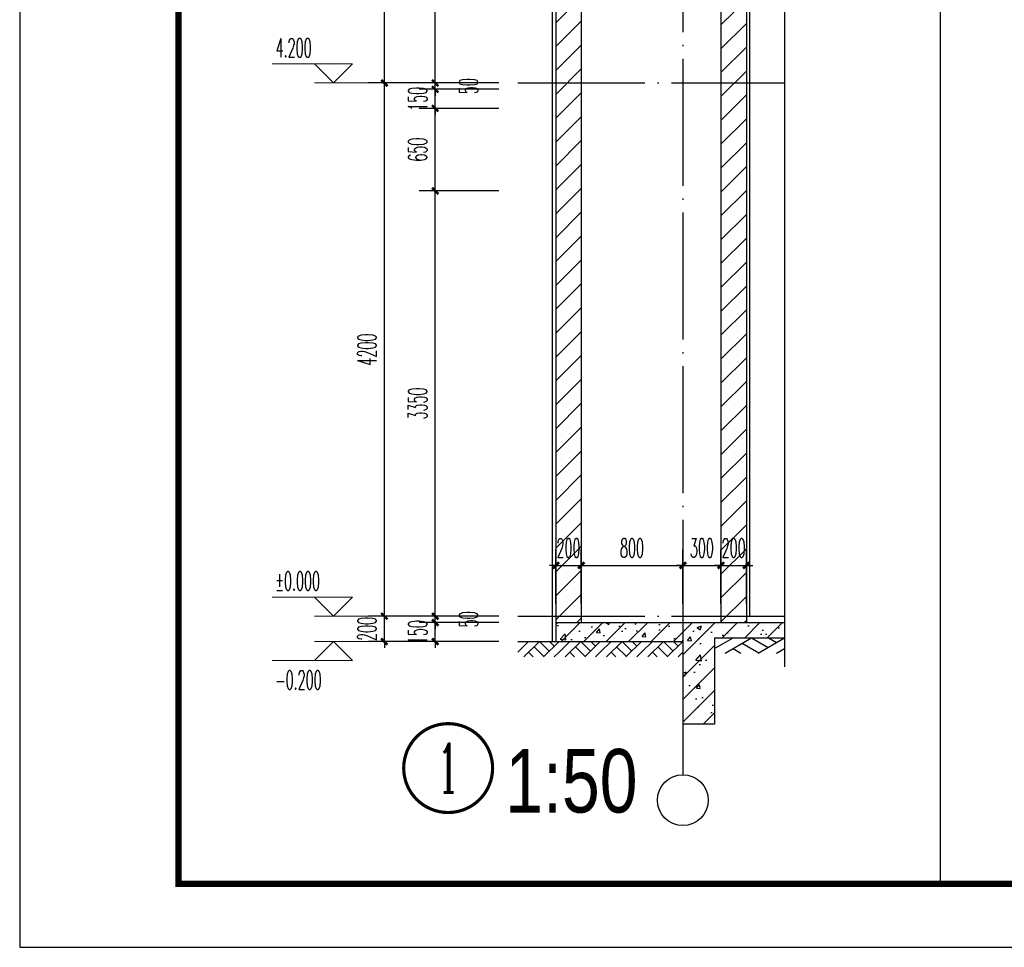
# Model space of a CAD drawing. Extents: x 1779708 to 7299578, y -1121471 to 88434.
# Tile 900 of 1056: x 6938569 to 6946322, y -973850 to -966544. Entities that reach past the tile are written whole.
import ezdxf
from ezdxf.enums import TextEntityAlignment as Align

# ---------------------------------------------------------------- set-up
doc = ezdxf.new("R2010")
doc.units = 0
doc.header["$LTSCALE"] = 1000
doc.header["$MEASUREMENT"] = 0
doc.linetypes.add('DOTE', pattern=[2.42, 2, -0.2, 0.02, -0.2])
doc.layers.get('0').update_dxf_attribs({"linetype": 'CONTINUOUS'})
doc.layers.get('Defpoints').update_dxf_attribs({"linetype": 'CONTINUOUS'})
for name, color, linetype in [('AXIS', 3, 'CONTINUOUS'), ('AXIS_TEXT', 7, 'CONTINUOUS'), ('DIM_IDEN', 3, 'CONTINUOUS'), ('DIM_SYMB', 3, 'CONTINUOUS'), ('DOTE', 1, 'DOTE'), ('PUB_TAB', 7, 'CONTINUOUS'), ('PUB_TEXT', 7, 'CONTINUOUS'), ('PUB_TITLE', 4, 'CONTINUOUS'), ('WALL', 255, 'CONTINUOUS'), ('可见线', 6, 'CONTINUOUS'), ('填充细线', 8, 'CONTINUOUS'), ('立面粗线', 30, 'CONTINUOUS'), ('粉刷线', 213, 'CONTINUOUS')]:
    doc.layers.add(name, color=color, linetype=linetype)
doc.layers.add('DIM_ELEV', color=3, linetype='CONTINUOUS', lineweight=13)
doc.styles.add('-仿宋_GB2312', font='txt', dxfattribs={"width": 0.8})
doc.styles.add('_TCH_DIM', font='SIMPLEX.shx', dxfattribs={"width": 0.7, "bigfont": 'GBCBIG.shx'})
doc.styles.add('_TCH_DIM_T3', font='SIMPLEX.shx', dxfattribs={"width": 0.494118, "bigfont": 'GBCBIG.shx'})
doc.styles.add('_TCH_LABEL', font='COMPLEX', dxfattribs={"bigfont": 'GBCBIG'})
doc.styles.add('COMPLEX', font='COMPLEX')
doc.dimstyles.new('_TCH_ARCH&&50', dxfattribs={"dimtxt": 148.75, "dimasz": 50, "dimexe": 125, "dimexo": 150, "dimgap": 63.125, "dimtad": 1, "dimdec": 0, "dimzin": 0, "dimdsep": 46, "dimtxsty": '_TCH_DIM_T3', "dimblk": 'ARCHTICK', "dimcen": 0.09, "dimdle": 75, "dimclrt": 7, "dimazin": 2, "dimtfac": 1, "dimtdec": 0, "dimtix": 1, "dimtmove": 2, "dimatfit": 3, "dimfxl": 250, "dimtolj": 1, "dimtzin": 0, "dimarcsym": 0})
pattern_1 = [(45, (6289.58, -29604.5), (-94.045202, 94.045202), [])]

# ---------------------------------------------------------------- blocks, each defined once
blk = doc.blocks.new('A$C3D8761CE')
at = {"layer": 'PUB_TITLE'}
blk.add_lwpolyline([(0, 0), (84100, 0), (84100, 59400), (0, 59400)], close=True, dxfattribs=at)
at = {"layer": 'PUB_TITLE', "const_width": 100}
blk.add_lwpolyline([(2500, 1000), (83100, 1000), (83100, 58400), (2500, 58400)], close=True, dxfattribs=at)
blk = doc.blocks.new('_ArchTick')
at = {"color": 0, "linetype": 'ByBlock', "const_width": 0.4}
blk.add_lwpolyline([(-0.5, -0.5), (0.5, 0.5)], dxfattribs=at)
blk = doc.blocks.new('*D504')
at = {"layer": 'AXIS', "color": 0, "lineweight": -2, "transparency": 16777216}
for p, q in [((6941440.5, -971242.3), (6941440.5, -971192.3)), ((6942340.5, -971242.3), (6941315.5, -971242.3)), ((6941440.5, -971442.3), (6941440.5, -971242.3)), ((6942340.5, -971442.3), (6941315.5, -971442.3)), ((6941440.5, -971442.3), (6941440.5, -971492.3))]:
    blk.add_line(p, q, dxfattribs=at)
at = {"layer": 'Defpoints', "color": 0, "transparency": 16777216}
for p in [(6941440.5, -971242.3), (6942490.5, -971242.3), (6942490.5, -971442.3)]:
    blk.add_point(p, dxfattribs=at)
at = {"layer": 'AXIS', "color": 0, "lineweight": -2, "transparency": 16777216, "xscale": 50, "yscale": 50, "zscale": 50}
for p, rotation in [((6941440.5, -971242.3), 270), ((6941440.5, -971442.3), 90)]:
    blk.add_blockref('_ArchTick', p, dxfattribs=dict(at, rotation=rotation))
at = {"layer": 'AXIS', "color": 7, "transparency": 16777216, "insert": (6941303, -971342.3), "char_height": 148.75, "attachment_point": 5, "rotation": 90, "style": '_TCH_DIM_T3'}
blk.add_mtext('\\A1;200', dxfattribs=at)
blk = doc.blocks.new('*D505')
at = {"layer": 'AXIS', "color": 0, "lineweight": -2, "transparency": 16777216}
for p, q in [((6941440.5, -971317.3), (6941440.5, -966967.3)), ((6942340.5, -967042.3), (6941315.5, -967042.3)), ((6942340.5, -971242.3), (6941315.5, -971242.3))]:
    blk.add_line(p, q, dxfattribs=at)
at = {"layer": 'Defpoints', "color": 0, "transparency": 16777216}
for p in [(6941440.5, -967042.3), (6942490.5, -967042.3), (6942490.5, -971242.3)]:
    blk.add_point(p, dxfattribs=at)
at = {"layer": 'AXIS', "color": 0, "lineweight": -2, "transparency": 16777216, "xscale": 50, "yscale": 50, "zscale": 50}
for p, rotation in [((6941440.5, -967042.3), 90), ((6941440.5, -971242.3), 270)]:
    blk.add_blockref('_ArchTick', p, dxfattribs=dict(at, rotation=rotation))
at = {"layer": 'AXIS', "color": 7, "transparency": 16777216, "insert": (6941303, -969142.3), "char_height": 148.75, "attachment_point": 5, "rotation": 90, "style": '_TCH_DIM_T3'}
blk.add_mtext('\\A1;4200', dxfattribs=at)
blk = doc.blocks.new('*D506')
at = {"layer": 'AXIS', "color": 0, "lineweight": -2, "transparency": 16777216}
for p, q in [((6941440.5, -967117.3), (6941440.5, -963067.3)), ((6942340.5, -963142.3), (6941315.5, -963142.3)), ((6942340.5, -967042.3), (6941315.5, -967042.3))]:
    blk.add_line(p, q, dxfattribs=at)
at = {"layer": 'Defpoints', "color": 0, "transparency": 16777216}
for p in [(6941440.5, -963142.3), (6942490.5, -963142.3), (6942490.5, -967042.3)]:
    blk.add_point(p, dxfattribs=at)
at = {"layer": 'AXIS', "color": 0, "lineweight": -2, "transparency": 16777216, "xscale": 50, "yscale": 50, "zscale": 50}
for p, rotation in [((6941440.5, -963142.3), 90), ((6941440.5, -967042.3), 270)]:
    blk.add_blockref('_ArchTick', p, dxfattribs=dict(at, rotation=rotation))
at = {"layer": 'AXIS', "color": 7, "transparency": 16777216, "insert": (6941303, -965092.3), "char_height": 148.75, "attachment_point": 5, "rotation": 90, "style": '_TCH_DIM_T3'}
blk.add_mtext('\\A1;3900', dxfattribs=at)
blk = doc.blocks.new('_AXISO')
blk.add_circle((0, 0), 0.5)
at = {"layer": 'AXIS_TEXT', "style": 'COMPLEX', "width": 1.041667}
blk.add_attdef('A', text='', height=0.56, dxfattribs=at).set_placement((-0.25, -0.28), (0.25, -0.28), align=Align.FIT)
blk = doc.blocks.new('*D533')
at = {"layer": 'AXIS', "color": 0, "lineweight": -2, "transparency": 16777216}
for p, q in [((6942340.5, -971292.3), (6941715.5, -971292.3)), ((6941840.5, -971292.3), (6941840.5, -971242.3)), ((6941840.5, -971442.3), (6941840.5, -971292.3)), ((6942340.5, -971442.3), (6941715.5, -971442.3)), ((6941840.5, -971442.3), (6941840.5, -971492.3))]:
    blk.add_line(p, q, dxfattribs=at)
at = {"layer": 'Defpoints', "color": 0, "transparency": 16777216}
for p in [(6941840.5, -971292.3), (6942490.5, -971292.3), (6942490.5, -971442.3)]:
    blk.add_point(p, dxfattribs=at)
at = {"layer": 'AXIS', "color": 0, "lineweight": -2, "transparency": 16777216, "xscale": 50, "yscale": 50, "zscale": 50}
for p, rotation in [((6941840.5, -971292.3), 270), ((6941840.5, -971442.3), 90)]:
    blk.add_blockref('_ArchTick', p, dxfattribs=dict(at, rotation=rotation))
at = {"layer": 'AXIS', "color": 7, "transparency": 16777216, "insert": (6941703, -971367.3), "char_height": 148.75, "attachment_point": 5, "rotation": 90, "style": '_TCH_DIM_T3'}
blk.add_mtext('\\A1;150', dxfattribs=at)
blk = doc.blocks.new('*D534')
at = {"layer": 'AXIS', "color": 0, "lineweight": -2, "transparency": 16777216}
for p, q in [((6941840.5, -971242.3), (6941840.5, -971192.3)), ((6942340.5, -971242.3), (6941715.5, -971242.3)), ((6942340.5, -971292.3), (6941715.5, -971292.3)), ((6941840.5, -971292.3), (6941840.5, -971242.3)), ((6941840.5, -971292.3), (6941840.5, -971342.3))]:
    blk.add_line(p, q, dxfattribs=at)
at = {"layer": 'Defpoints', "color": 0, "transparency": 16777216}
for p in [(6941840.5, -971242.3), (6942490.5, -971242.3), (6942490.5, -971292.3)]:
    blk.add_point(p, dxfattribs=at)
at = {"layer": 'AXIS', "color": 0, "lineweight": -2, "transparency": 16777216, "xscale": 50, "yscale": 50, "zscale": 50}
for p, rotation in [((6941840.5, -971242.3), 270), ((6941840.5, -971292.3), 90)]:
    blk.add_blockref('_ArchTick', p, dxfattribs=dict(at, rotation=rotation))
at = {"layer": 'AXIS', "color": 7, "transparency": 16777216, "insert": (6942103, -971267.3), "char_height": 148.75, "attachment_point": 5, "rotation": 90, "style": '_TCH_DIM_T3'}
blk.add_mtext('\\A1;50', dxfattribs=at)
blk = doc.blocks.new('*D535')
at = {"layer": 'AXIS', "color": 0, "lineweight": -2, "transparency": 16777216}
for p, q in [((6941840.5, -971317.3), (6941840.5, -967817.3)), ((6942340.5, -967892.3), (6941715.5, -967892.3)), ((6942340.5, -971242.3), (6941715.5, -971242.3))]:
    blk.add_line(p, q, dxfattribs=at)
at = {"layer": 'Defpoints', "color": 0, "transparency": 16777216}
for p in [(6941840.5, -967892.3), (6942490.5, -967892.3), (6942490.5, -971242.3)]:
    blk.add_point(p, dxfattribs=at)
at = {"layer": 'AXIS', "color": 0, "lineweight": -2, "transparency": 16777216, "xscale": 50, "yscale": 50, "zscale": 50}
for p, rotation in [((6941840.5, -967892.3), 90), ((6941840.5, -971242.3), 270)]:
    blk.add_blockref('_ArchTick', p, dxfattribs=dict(at, rotation=rotation))
at = {"layer": 'AXIS', "color": 7, "transparency": 16777216, "insert": (6941703, -969567.3), "char_height": 148.75, "attachment_point": 5, "rotation": 90, "style": '_TCH_DIM_T3'}
blk.add_mtext('\\A1;3350', dxfattribs=at)
blk = doc.blocks.new('*D536')
at = {"layer": 'AXIS', "color": 0, "lineweight": -2, "transparency": 16777216}
for p, q in [((6941840.5, -967967.3), (6941840.5, -967167.3)), ((6942340.5, -967242.3), (6941715.5, -967242.3)), ((6942340.5, -967892.3), (6941715.5, -967892.3))]:
    blk.add_line(p, q, dxfattribs=at)
at = {"layer": 'Defpoints', "color": 0, "transparency": 16777216}
for p in [(6941840.5, -967242.3), (6942490.5, -967242.3), (6942490.5, -967892.3)]:
    blk.add_point(p, dxfattribs=at)
at = {"layer": 'AXIS', "color": 0, "lineweight": -2, "transparency": 16777216, "xscale": 50, "yscale": 50, "zscale": 50}
for p, rotation in [((6941840.5, -967242.3), 90), ((6941840.5, -967892.3), 270)]:
    blk.add_blockref('_ArchTick', p, dxfattribs=dict(at, rotation=rotation))
at = {"layer": 'AXIS', "color": 7, "transparency": 16777216, "insert": (6941703, -967567.3), "char_height": 148.75, "attachment_point": 5, "rotation": 90, "style": '_TCH_DIM_T3'}
blk.add_mtext('\\A1;650', dxfattribs=at)
blk = doc.blocks.new('*D537')
at = {"layer": 'AXIS', "color": 0, "lineweight": -2, "transparency": 16777216}
for p, q in [((6941840.5, -967092.3), (6941840.5, -967042.3)), ((6942340.5, -967092.3), (6941715.5, -967092.3)), ((6941840.5, -967242.3), (6941840.5, -967092.3)), ((6942340.5, -967242.3), (6941715.5, -967242.3)), ((6941840.5, -967242.3), (6941840.5, -967292.3))]:
    blk.add_line(p, q, dxfattribs=at)
at = {"layer": 'Defpoints', "color": 0, "transparency": 16777216}
for p in [(6941840.5, -967092.3), (6942490.5, -967092.3), (6942490.5, -967242.3)]:
    blk.add_point(p, dxfattribs=at)
at = {"layer": 'AXIS', "color": 0, "lineweight": -2, "transparency": 16777216, "xscale": 50, "yscale": 50, "zscale": 50}
for p, rotation in [((6941840.5, -967092.3), 270), ((6941840.5, -967242.3), 90)]:
    blk.add_blockref('_ArchTick', p, dxfattribs=dict(at, rotation=rotation))
at = {"layer": 'AXIS', "color": 7, "transparency": 16777216, "insert": (6941703, -967167.3), "char_height": 148.75, "attachment_point": 5, "rotation": 90, "style": '_TCH_DIM_T3'}
blk.add_mtext('\\A1;150', dxfattribs=at)
blk = doc.blocks.new('*D538')
at = {"layer": 'AXIS', "color": 0, "lineweight": -2, "transparency": 16777216}
for p, q in [((6942340.5, -967042.3), (6941715.5, -967042.3)), ((6941840.5, -967042.3), (6941840.5, -966992.3)), ((6941840.5, -967092.3), (6941840.5, -967042.3)), ((6942340.5, -967092.3), (6941715.5, -967092.3)), ((6941840.5, -967092.3), (6941840.5, -967142.3))]:
    blk.add_line(p, q, dxfattribs=at)
at = {"layer": 'Defpoints', "color": 0, "transparency": 16777216}
for p in [(6941840.5, -967042.3), (6942490.5, -967042.3), (6942490.5, -967092.3)]:
    blk.add_point(p, dxfattribs=at)
at = {"layer": 'AXIS', "color": 0, "lineweight": -2, "transparency": 16777216, "xscale": 50, "yscale": 50, "zscale": 50}
for p, rotation in [((6941840.5, -967042.3), 270), ((6941840.5, -967092.3), 90)]:
    blk.add_blockref('_ArchTick', p, dxfattribs=dict(at, rotation=rotation))
at = {"layer": 'AXIS', "color": 7, "transparency": 16777216, "insert": (6942103, -967067.3), "char_height": 148.75, "attachment_point": 5, "rotation": 90, "style": '_TCH_DIM_T3'}
blk.add_mtext('\\A1;50', dxfattribs=at)
blk = doc.blocks.new('*D539')
at = {"layer": 'AXIS', "color": 0, "lineweight": -2, "transparency": 16777216}
for p, q in [((6941840.5, -967117.3), (6941840.5, -963817.3)), ((6942340.5, -963892.3), (6941715.5, -963892.3)), ((6942340.5, -967042.3), (6941715.5, -967042.3))]:
    blk.add_line(p, q, dxfattribs=at)
at = {"layer": 'Defpoints', "color": 0, "transparency": 16777216}
for p in [(6941840.5, -963892.3), (6942490.5, -963892.3), (6942490.5, -967042.3)]:
    blk.add_point(p, dxfattribs=at)
at = {"layer": 'AXIS', "color": 0, "lineweight": -2, "transparency": 16777216, "xscale": 50, "yscale": 50, "zscale": 50}
for p, rotation in [((6941840.5, -963892.3), 90), ((6941840.5, -967042.3), 270)]:
    blk.add_blockref('_ArchTick', p, dxfattribs=dict(at, rotation=rotation))
at = {"layer": 'AXIS', "color": 7, "transparency": 16777216, "insert": (6941703, -965467.3), "char_height": 148.75, "attachment_point": 5, "rotation": 90, "style": '_TCH_DIM_T3'}
blk.add_mtext('\\A1;3150', dxfattribs=at)
blk = doc.blocks.new('*D585')
at = {"layer": 'AXIS', "color": 0, "lineweight": -2, "transparency": 16777216}
for p, q in [((6942790.5, -971142.3), (6942790.5, -970717.3)), ((6942990.5, -971142.3), (6942990.5, -970717.3)), ((6942790.5, -970842.3), (6942740.5, -970842.3)), ((6942790.5, -970842.3), (6942990.5, -970842.3)), ((6942990.5, -970842.3), (6943040.5, -970842.3))]:
    blk.add_line(p, q, dxfattribs=at)
at = {"layer": 'Defpoints', "color": 0, "transparency": 16777216}
for p in [(6942990.5, -970842.3), (6942790.5, -971292.3), (6942990.5, -971292.3)]:
    blk.add_point(p, dxfattribs=at)
at = {"layer": 'AXIS', "color": 0, "lineweight": -2, "transparency": 16777216, "xscale": 50, "yscale": 50, "zscale": 50}
blk.add_blockref('_ArchTick', (6942790.5, -970842.3), dxfattribs=at)
at = {"layer": 'AXIS', "color": 0, "lineweight": -2, "transparency": 16777216, "xscale": 50, "yscale": 50, "zscale": 50, "rotation": 180}
blk.add_blockref('_ArchTick', (6942990.5, -970842.3), dxfattribs=at)
at = {"layer": 'AXIS', "color": 7, "transparency": 16777216, "insert": (6942890.5, -970704.8), "char_height": 148.75, "attachment_point": 5, "style": '_TCH_DIM_T3'}
blk.add_mtext('\\A1;200', dxfattribs=at)
blk = doc.blocks.new('*D586')
at = {"layer": 'AXIS', "color": 0, "lineweight": -2, "transparency": 16777216}
for p, q in [((6942990.5, -971142.3), (6942990.5, -970717.3)), ((6943790.5, -971142.3), (6943790.5, -970717.3)), ((6942915.5, -970842.3), (6943865.5, -970842.3))]:
    blk.add_line(p, q, dxfattribs=at)
at = {"layer": 'Defpoints', "color": 0, "transparency": 16777216}
for p in [(6943790.5, -970842.3), (6942990.5, -971292.3), (6943790.5, -971292.3)]:
    blk.add_point(p, dxfattribs=at)
at = {"layer": 'AXIS', "color": 0, "lineweight": -2, "transparency": 16777216, "xscale": 50, "yscale": 50, "zscale": 50, "rotation": 180}
blk.add_blockref('_ArchTick', (6942990.5, -970842.3), dxfattribs=at)
at = {"layer": 'AXIS', "color": 0, "lineweight": -2, "transparency": 16777216, "xscale": 50, "yscale": 50, "zscale": 50}
blk.add_blockref('_ArchTick', (6943790.5, -970842.3), dxfattribs=at)
at = {"layer": 'AXIS', "color": 7, "transparency": 16777216, "insert": (6943390.5, -970704.8), "char_height": 148.75, "attachment_point": 5, "style": '_TCH_DIM_T3'}
blk.add_mtext('\\A1;800', dxfattribs=at)
blk = doc.blocks.new('*D587')
at = {"layer": 'AXIS', "color": 0, "lineweight": -2, "transparency": 16777216}
for p, q in [((6943790.5, -971142.3), (6943790.5, -970717.3)), ((6944090.5, -971142.3), (6944090.5, -970717.3)), ((6943790.5, -970842.3), (6943740.5, -970842.3)), ((6943790.5, -970842.3), (6944090.5, -970842.3)), ((6944090.5, -970842.3), (6944140.5, -970842.3))]:
    blk.add_line(p, q, dxfattribs=at)
at = {"layer": 'Defpoints', "color": 0, "transparency": 16777216}
for p in [(6944090.5, -970842.3), (6943790.5, -971292.3), (6944090.5, -971292.3)]:
    blk.add_point(p, dxfattribs=at)
at = {"layer": 'AXIS', "color": 0, "lineweight": -2, "transparency": 16777216, "xscale": 50, "yscale": 50, "zscale": 50}
blk.add_blockref('_ArchTick', (6943790.5, -970842.3), dxfattribs=at)
at = {"layer": 'AXIS', "color": 0, "lineweight": -2, "transparency": 16777216, "xscale": 50, "yscale": 50, "zscale": 50, "rotation": 180}
blk.add_blockref('_ArchTick', (6944090.5, -970842.3), dxfattribs=at)
at = {"layer": 'AXIS', "color": 7, "transparency": 16777216, "insert": (6943940.5, -970704.8), "char_height": 148.75, "attachment_point": 5, "style": '_TCH_DIM_T3'}
blk.add_mtext('\\A1;300', dxfattribs=at)
blk = doc.blocks.new('*D588')
at = {"layer": 'AXIS', "color": 0, "lineweight": -2, "transparency": 16777216}
for p, q in [((6944090.5, -971142.3), (6944090.5, -970717.3)), ((6944290.5, -971142.3), (6944290.5, -970717.3)), ((6944090.5, -970842.3), (6944040.5, -970842.3)), ((6944090.5, -970842.3), (6944290.5, -970842.3)), ((6944290.5, -970842.3), (6944340.5, -970842.3))]:
    blk.add_line(p, q, dxfattribs=at)
at = {"layer": 'Defpoints', "color": 0, "transparency": 16777216}
for p in [(6944290.5, -970842.3), (6944090.5, -971292.3), (6944290.5, -971292.3)]:
    blk.add_point(p, dxfattribs=at)
at = {"layer": 'AXIS', "color": 0, "lineweight": -2, "transparency": 16777216, "xscale": 50, "yscale": 50, "zscale": 50}
blk.add_blockref('_ArchTick', (6944090.5, -970842.3), dxfattribs=at)
at = {"layer": 'AXIS', "color": 0, "lineweight": -2, "transparency": 16777216, "xscale": 50, "yscale": 50, "zscale": 50, "rotation": 180}
blk.add_blockref('_ArchTick', (6944290.5, -970842.3), dxfattribs=at)
at = {"layer": 'AXIS', "color": 7, "transparency": 16777216, "insert": (6944190.5, -970704.8), "char_height": 148.75, "attachment_point": 5, "style": '_TCH_DIM_T3'}
blk.add_mtext('\\A1;200', dxfattribs=at)
blk = doc.blocks.new('$LinePat$素土夯实')
at = {"color": 0}
for p, q in [((0, -210), (210, 0)), ((120, -300), (420, 0)), ((420, 0), (608, -188)), ((495, -300), (795, 0)), ((615, 0), (705, -90)), ((315, -105), (502, -293)), ((210, -210), (300, -300)), ((705, -300), (795, -210))]:
    blk.add_line(p, q, dxfattribs=at)

msp = doc.modelspace()

# ---------------------------------------------------------------- hatches: boundary and pattern name
at = {"layer": '填充细线'}
h = msp.add_hatch(dxfattribs=at)
h.set_pattern_fill('普通砖,_O', color=114, scale=100)
h.set_pattern_definition(pattern_1)
h.paths.add_polyline_path([(6944290.5, -963292.3), (6944090.5, -963292.3), (6944090.5, -971292.3), (6944290.5, -971292.3)])
h = msp.add_hatch(dxfattribs=at)
h.set_pattern_fill('普通砖,_O', color=114, scale=100)
h.set_pattern_definition(pattern_1)
h.paths.add_polyline_path([(6942990.5, -963892.3), (6942790.5, -963892.3), (6942790.5, -971292.3), (6942990.5, -971292.3)])
h = msp.add_hatch(dxfattribs=at)
h.set_pattern_fill('钢筋混凝土', color=114, scale=50)
h.set_pattern_definition([(45, (6942890.5, -972092.29), (-88.388, 88.388), []), (50, (6942890.5, -972092.3), (358.63, -31.376), [37.5, -412.5]), (355, (6942890.5, -972092.3), (-69.376, 376.096), [30, -330]), (100.451, (6942920.4, -972094.9), (289.255, 344.72), [31.87, -350.57]), (46.184, (6942890.5, -971992.3), (533.62, -82.76), [56.25, -618.75]), (96.636, (6942934.97, -971999.2), (467.33, 487.06), [47.8, -525.86]), (351.184, (6942890.5, -971992.3), (467.33, 487.06), [45, -495]), (21, (6942940.5, -972017.3), (298.454, -201.31), [37.5, -412.5]), (326, (6942940.5, -972017.3), (121.66, 362.575), [30, -330]), (71.451, (6942965.38, -972034.06), (420.11, 161.265), [31.87, -350.57]), (37.5, (6942890.5, -972092.29), (6.08, 166.447), [0, -326, 0, -335, 0, -331.25]), (7.5, (6942890.5, -972092.29), (131.535, 197.206), [0, -191, 0, -318.5, 0, -126.25]), (327.5, (6942779, -972092.29), (266.911, -11.277), [0, -125, 0, -390, 0, -517.5]), (317.5, (6942729, -972092.29), (291.593, 50.052), [0, -162.5, 0, -259, 0, -367.5])])
h.paths.add_polyline_path([(6944590.5, -971292.3), (6942790.5, -971292.3), (6942790.5, -971442.3), (6943790.5, -971442.3), (6943790.5, -972092.3), (6944040.5, -972092.3), (6944040.5, -971412.3), (6944590.5, -971412.3)])

# ---------------------------------------------------------------- linework, layer by layer
at = {"layer": 'AXIS'}
msp.add_line((6943790.5, -971491.2), (6943790.5, -972491.2), dxfattribs=at)
at = {"layer": 'DIM_ELEV'}
for p, q in [((6941190.5, -966892.3), (6940557.2, -966892.3)), ((6941040.5, -967042.3), (6940890.5, -966892.3)), ((6941040.5, -967042.3), (6941190.5, -966892.3)), ((6941840.5, -967042.3), (6940890.5, -967042.3)), ((6941190.5, -971092.3), (6940557.2, -971092.3)), ((6941040.5, -971242.3), (6940890.5, -971092.3)), ((6941040.5, -971242.3), (6941190.5, -971092.3)), ((6941840.5, -971242.3), (6940890.5, -971242.3)), ((6941040.5, -971442.3), (6940890.5, -971592.3)), ((6941840.5, -971442.3), (6940890.5, -971442.3)), ((6941040.5, -971442.3), (6941190.5, -971592.3)), ((6941190.5, -971592.3), (6940557.2, -971592.3))]:
    msp.add_line(p, q, dxfattribs=at)
at = {"layer": 'DIM_IDEN', "const_width": 25}
msp.add_lwpolyline([(6942292.7, -972438.5, 1), (6941592.7, -972438.5, 1)], format="xyb", close=True, dxfattribs=at)
at = {"layer": 'DIM_SYMB'}
msp.add_lwpolyline([(6944590.5, -945692.3), (6944590.5, -958611), (6944695.5, -958649.3), (6944485.5, -958686.3), (6944590.5, -958723.5), (6944590.5, -971642.3)], dxfattribs=at)
at = {"layer": 'DOTE', "linetype": 'DOTE', "ltscale": 0.5}
for p, q in [((6943790.5, -947492.3), (6943790.5, -972342.3)), ((6942490.5, -967042.3), (6944590.5, -967042.3)), ((6942490.5, -971242.3), (6944590.5, -971242.3))]:
    msp.add_line(p, q, dxfattribs=at)
at = {"layer": 'PUB_TAB'}
msp.add_line((6945819.2, -973350.2), (6945819.2, -944650.2), dxfattribs=at)
at = {"layer": 'WALL'}
for p, q in [((6944090.5, -963292.3), (6944090.5, -971292.3)), ((6944290.5, -963292.3), (6944290.5, -971292.3)), ((6942790.5, -963892.3), (6942790.5, -971442.3)), ((6942990.5, -963892.3), (6942990.5, -971292.3)), ((6942790.5, -971292.3), (6944590.5, -971292.3)), ((6942790.5, -971442.3), (6943790.5, -971442.3)), ((6943790.5, -971442.3), (6943790.5, -972092.3)), ((6944040.5, -971412.3), (6944040.5, -972092.3)), ((6944040.5, -971412.3), (6944590.5, -971412.3)), ((6944040.5, -972092.3), (6943790.5, -972092.3))]:
    msp.add_line(p, q, dxfattribs=at)
at = {"layer": '立面粗线', "ltscale": 0.5}
msp.add_line((6942490.5, -971442.3), (6942790.5, -971442.3), dxfattribs=at)
at = {"layer": '粉刷线'}
msp.add_line((6944290.5, -971242.3), (6944590.5, -971242.3), dxfattribs=at)
for points in [[(6942765.5, -971442.3), (6942765.5, -962417.3)], [(6944590.5, -963317.3), (6944315.5, -963317.3), (6944315.5, -971242.3)]]:
    msp.add_lwpolyline(points, dxfattribs=at)

# ---------------------------------------------------------------- block references
at = {"layer": 'AXIS', "xscale": 400, "yscale": 400, "zscale": 400}
msp.add_blockref('_AXISO', (6943790.5, -972691.2), dxfattribs=at)
at = {"layer": '可见线', "xscale": 0.5, "yscale": 0.5, "zscale": 0.5}
msp.add_blockref('A$C3D8761CE', (6938569.2, -973850.2), dxfattribs=at)
at = {"layer": '填充细线', "color": 114, "yscale": 0.4, "zscale": 0.4}
for p, xscale, rotation in [((6942490.5, -971442.3), 0.408805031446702, 1.487946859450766e-10), ((6942815.5, -971442.3), 0.408805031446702, 1.487946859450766e-10), ((6943140.5, -971442.3), 0.408805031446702, 1.487946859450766e-10), ((6943465.5, -971442.3), 0.408805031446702, 1.487946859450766e-10), ((6944040.5, -971412.3), 0.6918238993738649, 1.45529598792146e-10)]:
    msp.add_blockref('$LinePat$素土夯实', p, dxfattribs=dict(at, xscale=xscale, rotation=rotation))

# ---------------------------------------------------------------- texts
at = {"layer": 'PUB_TEXT', "color": 7, "style": '_TCH_DIM', "width": 0.494118}
for s, p in [('4.200', (6940584.5, -966839.8)), ('%%P0.000', (6940581, -971039.8)), ('-0.200', (6940581, -971819.8))]:
    msp.add_text(s, height=148.75, dxfattribs=at).set_placement(p)
at = {"layer": 'PUB_TEXT', "color": 7, "style": '_TCH_LABEL'}
msp.add_text('1', height=386, dxfattribs=at).set_placement((6941859.9, -972631.5), (6942025.4, -972631.5), align=Align.FIT)
at = {"layer": 'PUB_TEXT', "style": '-仿宋_GB2312', "width": 0.8}
msp.add_text('1:50', height=500, dxfattribs=at).set_placement((6942392.7, -972788.5))

# ---------------------------------------------------------------- dimensions: what is measured, and where the dimension line sits
at = {"layer": 'AXIS'}
for p1, p2, distance, picture, middle in [((6942490.5, -967042.3), (6942490.5, -963142.3), 1050, '*D506', (6941303, -965092.3)), ((6942490.5, -967042.3), (6942490.5, -963892.3), 650, '*D539', (6941703, -965467.3)), ((6942490.5, -971242.3), (6942490.5, -967042.3), 1050, '*D505', (6941303, -969142.3)), ((6942490.5, -967242.3), (6942490.5, -967092.3), 650, '*D537', (6941703, -967167.3)), ((6942490.5, -967892.3), (6942490.5, -967242.3), 650, '*D536', (6941703, -967567.3)), ((6942490.5, -971242.3), (6942490.5, -967892.3), 650, '*D535', (6941703, -969567.3)), ((6942790.5, -971292.3), (6942990.5, -971292.3), 450, '*D585', (6942890.5, -970704.8)), ((6942990.5, -971292.3), (6943790.5, -971292.3), 450, '*D586', (6943390.5, -970704.8)), ((6943790.5, -971292.3), (6944090.5, -971292.3), 450, '*D587', (6943940.5, -970704.8)), ((6944090.5, -971292.3), (6944290.5, -971292.3), 450, '*D588', (6944190.5, -970704.8)), ((6942490.5, -971442.3), (6942490.5, -971242.3), 1050, '*D504', (6941303, -971342.3)), ((6942490.5, -971442.3), (6942490.5, -971292.3), 650, '*D533', (6941703, -971367.3))]:
    dim = msp.add_aligned_dim(p1=p1, p2=p2, distance=distance, dimstyle='_TCH_ARCH&&50', dxfattribs=at)
    dim.commit()
    dim.dimension.update_dxf_attribs({"geometry": picture, "text_midpoint": middle})
for base, p1, p2, picture, middle in [((6941840.5, -967042.3), (6942490.5, -967092.3), (6942490.5, -967042.3), '*D538', (6942103, -967067.3)), ((6941840.5, -971242.3), (6942490.5, -971292.3), (6942490.5, -971242.3), '*D534', (6942103, -971267.3))]:
    dim = msp.add_linear_dim(base=base, p1=p1, p2=p2, angle=90, dimstyle='_TCH_ARCH&&50', dxfattribs=at)
    dim.commit()
    dim.dimension.update_dxf_attribs({"geometry": picture, "text_midpoint": middle, "dimtype": 161})

doc.saveas('drawing.dxf')
